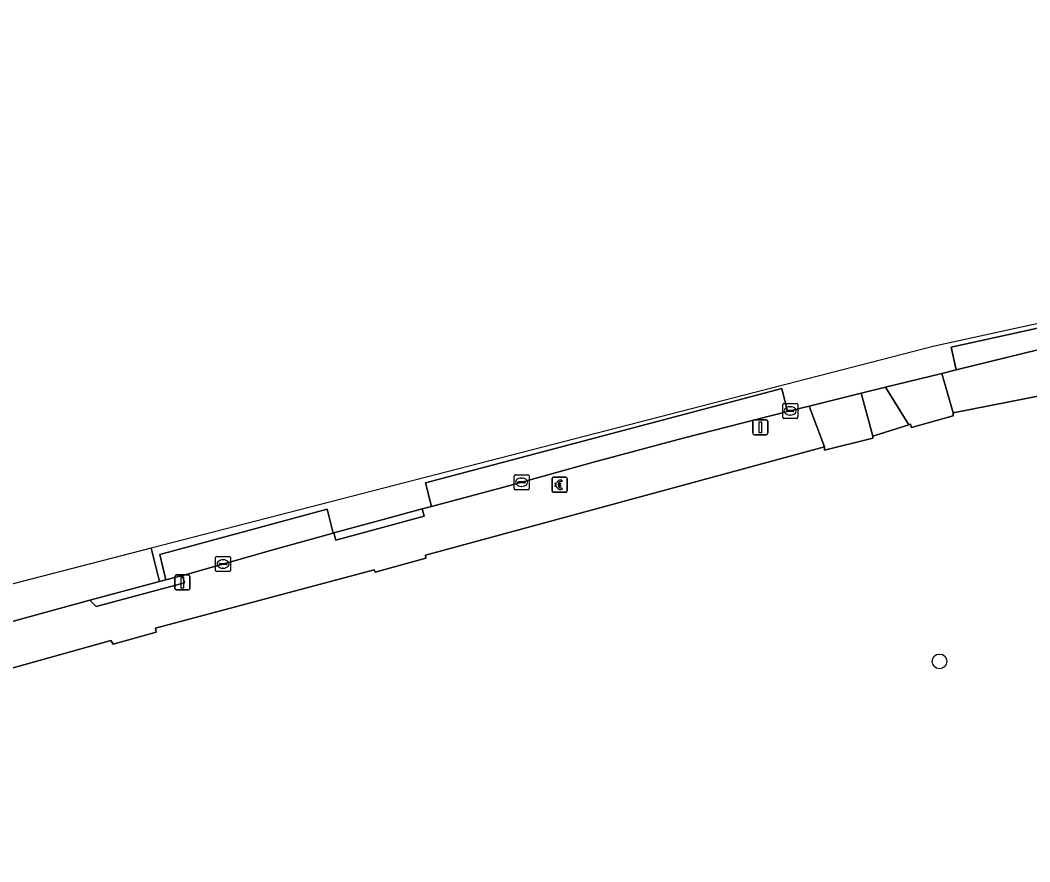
# Model space of a CAD drawing. Extents: x 161772 to 163126, y 383092 to 383917.
# Drawn here: x 161890.2 to 161957.6, y 383685.7 to 383741.9 of the extents above; entities that cross this region are included whole.
import ezdxf

# ---------------------------------------------------------------- set-up
doc = ezdxf.new("R2010")
doc.units = 0
for name, color, linetype in [('IMGEO_Betaalautomaat', 7, 'Continuous'), ('IMGEO_Boom', 7, 'Continuous'), ('IMGEO_Erf', 7, 'Continuous'), ('IMGEO_Kolk', 7, 'Continuous'), ('IMGEO_Lichtmast', 7, 'Continuous'), ('IMGEO_Muur', 7, 'Continuous'), ('IMGEO_Parkeervlak_open', 7, 'Continuous'), ('IMGEO_Rijbaan_lokaal_gesloten', 7, 'Continuous'), ('IMGEO_Rijbaan_lokaal_open', 7, 'Continuous'), ('IMGEO_Voetpad_open', 7, 'Continuous')]:
    doc.layers.add(name, color=color, linetype=linetype)

msp = doc.modelspace()

# ---------------------------------------------------------------- linework, layer by layer
at = {"layer": 'IMGEO_Betaalautomaat'}
for p, q in [((161925.688, 383710.44), (161925.688, 383711.281)), ((161925.688, 383711.281), (161925.688, 383710.44)), ((161925.763, 383711.364), (161926.604, 383711.364)), ((161926.604, 383711.364), (161925.763, 383711.364)), ((161926.35, 383711.169), (161926.333, 383711.069)), ((161926.687, 383711.29), (161926.687, 383710.449)), ((161926.687, 383710.449), (161926.687, 383711.29)), ((161925.971, 383710.828), (161925.971, 383710.896)), ((161926.092, 383710.896), (161926.092, 383710.828)), ((161926.337, 383710.663), (161926.359, 383710.576)), ((161926.613, 383710.365), (161925.772, 383710.365)), ((161925.772, 383710.365), (161926.613, 383710.365))]:
    msp.add_line(p, q, dxfattribs=at)
for points in [[(161925.971, 383710.896), (161925.902, 383710.896), (161925.902, 383710.965), (161925.981, 383710.965)], [(161925.976, 383710.759), (161925.902, 383710.759), (161925.902, 383710.828), (161925.971, 383710.828)], [(161926.103, 383710.965), (161926.25, 383710.965), (161926.25, 383710.896), (161926.092, 383710.896)], [(161926.092, 383710.828), (161926.25, 383710.828), (161926.25, 383710.759), (161926.106, 383710.759)]]:
    msp.add_lwpolyline(points, dxfattribs=at)
for centre, radius, start, end in [((161925.766, 383711.287), 0.0779, 92.4484, 184.28452), ((161925.766, 383711.287), 0.0779, 92.4484, 184.28452), ((161926.264, 383710.889), 0.293, 73.01398, 165.01395), ((161926.61, 383711.287), 0.0779, 2.4484, 94.28452), ((161926.61, 383711.287), 0.0779, 2.4484, 94.28452), ((161925.766, 383710.443), 0.0779, 182.4484, 274.28452), ((161925.766, 383710.443), 0.0779, 182.4484, 274.28452), ((161926.237, 383710.814), 0.267, 191.80956, 297.03891), ((161926.27, 383710.902), 0.179, 69.32359, 159.56827), ((161926.27, 383710.829), 0.179, 202.76249, 291.86925), ((161926.61, 383710.443), 0.0779, 272.4484, 4.28452), ((161926.61, 383710.443), 0.0779, 272.4484, 4.28452)]:
    msp.add_arc(centre, radius, start, end, dxfattribs=at)
at = {"layer": 'IMGEO_Boom'}
msp.add_circle((161951.538, 383699.071), 0.489, dxfattribs=at)
at = {"layer": 'IMGEO_Erf'}
msp.add_lwpolyline([(161958.68, 383716.896), (161952.452, 383715.665), (161952.45, 383715.459), (161949.68, 383714.692), (161949.61, 383714.913), (161949.489, 383714.874), (161947.08, 383714.106), (161947.08, 383713.976), (161943.87, 383713.171), (161943.87, 383713.391), (161917.239, 383706.158), (161917.259, 383705.958), (161913.889, 383705.022), (161913.809, 383705.192), (161899.219, 383701.283), (161899.269, 383701.013), (161896.398, 383700.217), (161896.259, 383700.457), (161883.666, 383696.958), (161876.535, 383694.977), (161869.833, 383693.115), (161856.767, 383689.331)], dxfattribs=at)
at = {"layer": 'IMGEO_Kolk'}
for p, q in [((161941.075, 383715.37), (161941.075, 383716.222)), ((161941.15, 383716.296), (161942.002, 383716.296)), ((161941.377, 383715.839), (161941.775, 383715.839)), ((161941.563, 383716.076), (161941.588, 383716.076)), ((161942.076, 383716.222), (161942.076, 383715.37)), ((161942.002, 383715.296), (161941.15, 383715.296)), ((161941.334, 383715.79), (161941.334, 383715.802)), ((161941.772, 383715.753), (161941.374, 383715.753)), ((161941.586, 383715.516), (161941.561, 383715.516)), ((161941.818, 383715.802), (161941.818, 383715.79)), ((161923.149, 383710.606), (161923.149, 383711.458)), ((161923.224, 383711.532), (161924.076, 383711.532)), ((161923.637, 383711.312), (161923.662, 383711.312)), ((161924.15, 383711.458), (161924.15, 383710.606)), ((161924.076, 383710.532), (161923.224, 383710.532)), ((161923.408, 383711.026), (161923.408, 383711.038)), ((161923.846, 383710.989), (161923.448, 383710.989)), ((161923.451, 383711.075), (161923.849, 383711.075)), ((161923.66, 383710.752), (161923.635, 383710.752)), ((161923.892, 383711.038), (161923.892, 383711.026)), ((161903.237, 383705.148), (161903.237, 383706)), ((161903.312, 383706.074), (161904.164, 383706.074)), ((161903.725, 383705.854), (161903.75, 383705.854)), ((161904.238, 383706), (161904.238, 383705.148)), ((161904.164, 383705.074), (161903.312, 383705.074)), ((161903.496, 383705.568), (161903.496, 383705.58)), ((161903.934, 383705.531), (161903.536, 383705.531)), ((161903.539, 383705.617), (161903.937, 383705.617)), ((161903.748, 383705.294), (161903.723, 383705.294)), ((161903.98, 383705.58), (161903.98, 383705.568))]:
    msp.add_line(p, q, dxfattribs=at)
for points in [[(161941.075, 383715.37), (161941.075, 383716.222)], [(161941.15, 383716.296), (161942.002, 383716.296)], [(161942.076, 383716.222), (161942.076, 383715.37)], [(161942.002, 383715.296), (161941.15, 383715.296)], [(161923.149, 383710.606), (161923.149, 383711.458)], [(161923.224, 383711.532), (161924.076, 383711.532)], [(161924.15, 383711.458), (161924.15, 383710.606)], [(161924.076, 383710.532), (161923.224, 383710.532)], [(161903.237, 383705.148), (161903.237, 383706)], [(161903.312, 383706.074), (161904.164, 383706.074)], [(161904.238, 383706), (161904.238, 383705.148)], [(161904.164, 383705.074), (161903.312, 383705.074)]]:
    msp.add_lwpolyline(points, dxfattribs=at)
for centre, radius, start, end in [((161941.152, 383716.22), 0.0765, 91.55205, 178.44795), ((161941.152, 383716.22), 0.0765, 91.55205, 178.44795), ((161941.374, 383715.799), 0.0403, 85.87752, 175.75265), ((161941.779, 383715.801), 0.0386, 1.73085, 96.63898), ((161942, 383716.22), 0.0765, 1.55205, 88.44795), ((161942, 383716.22), 0.0765, 1.55205, 88.44795), ((161941.152, 383715.372), 0.0765, 181.55205, 268.44795), ((161941.152, 383715.372), 0.0765, 181.55205, 268.44795), ((161941.371, 383715.789), 0.0366, 178.93798, 274.71019), ((161941.775, 383715.796), 0.043, 264.86636, 352.45326), ((161942, 383715.372), 0.0765, 271.55205, 358.44795), ((161942, 383715.372), 0.0765, 271.55205, 358.44795), ((161923.226, 383711.456), 0.0765, 91.55205, 178.44795), ((161923.226, 383711.456), 0.0765, 91.55205, 178.44795), ((161924.074, 383711.456), 0.0765, 1.55205, 88.44795), ((161924.074, 383711.456), 0.0765, 1.55205, 88.44795), ((161923.226, 383710.608), 0.0765, 181.55205, 268.44795), ((161923.226, 383710.608), 0.0765, 181.55205, 268.44795), ((161923.448, 383711.035), 0.0403, 85.87752, 175.75265), ((161923.445, 383711.025), 0.0366, 178.93798, 274.71019), ((161923.849, 383711.032), 0.043, 264.86636, 352.45326), ((161923.853, 383711.037), 0.0386, 1.73085, 96.63898), ((161924.074, 383710.608), 0.0765, 271.55205, 358.44795), ((161924.074, 383710.608), 0.0765, 271.55205, 358.44795), ((161903.314, 383705.998), 0.0765, 91.55205, 178.44795), ((161903.314, 383705.998), 0.0765, 91.55205, 178.44795), ((161904.162, 383705.998), 0.0765, 1.55205, 88.44795), ((161904.162, 383705.998), 0.0765, 1.55205, 88.44795), ((161903.314, 383705.15), 0.0765, 181.55205, 268.44795), ((161903.314, 383705.15), 0.0765, 181.55205, 268.44795), ((161903.536, 383705.577), 0.0403, 85.87752, 175.75265), ((161903.533, 383705.567), 0.0366, 178.93798, 274.71019), ((161903.937, 383705.574), 0.043, 264.86636, 352.45326), ((161903.941, 383705.579), 0.0386, 1.73085, 96.63898), ((161904.162, 383705.15), 0.0765, 271.55205, 358.44795), ((161904.162, 383705.15), 0.0765, 271.55205, 358.44795)]:
    msp.add_arc(centre, radius, start, end, dxfattribs=at)
for centre, major_axis, ratio, start_param, end_param in [((161941.562, 383715.796), (-0.387, 0.002), 0.722429, 4.712389, 7.853982), ((161941.587, 383715.796), (-0.39, 0.002), 0.717154, 1.570796, 4.712389), ((161923.636, 383711.032), (-0.387, 0.002), 0.722429, 4.712389, 7.853982), ((161923.661, 383711.032), (-0.39, 0.002), 0.717154, 1.570796, 4.712389), ((161903.724, 383705.574), (-0.387, 0.002), 0.722429, 4.712389, 7.853982), ((161903.749, 383705.574), (-0.39, 0.002), 0.717154, 1.570796, 4.712389)]:
    msp.add_ellipse(centre, major_axis=major_axis, ratio=ratio, start_param=start_param, end_param=end_param, dxfattribs=at)
at = {"layer": 'IMGEO_Lichtmast'}
for p, q in [((161939.184, 383715.201), (161939.974, 383715.201)), ((161939.974, 383715.201), (161939.184, 383715.201)), ((161939.084, 383714.301), (161939.084, 383715.101)), ((161939.084, 383715.101), (161939.084, 383714.301)), ((161940.074, 383715.101), (161940.074, 383714.301)), ((161940.074, 383714.301), (161940.074, 383715.101)), ((161939.974, 383714.201), (161939.184, 383714.201)), ((161939.184, 383714.201), (161939.974, 383714.201)), ((161900.527, 383703.946), (161900.527, 383704.746)), ((161900.527, 383704.746), (161900.527, 383703.946)), ((161900.627, 383704.846), (161901.417, 383704.846)), ((161901.417, 383704.846), (161900.627, 383704.846)), ((161901.517, 383704.746), (161901.517, 383703.946)), ((161901.517, 383703.946), (161901.517, 383704.746)), ((161901.417, 383703.846), (161900.627, 383703.846)), ((161900.627, 383703.846), (161901.417, 383703.846))]:
    msp.add_line(p, q, dxfattribs=at)
for points in [[(161939.504, 383715.076), (161939.654, 383715.076), (161939.654, 383714.326), (161939.504, 383714.326), (161939.504, 383715.076)], [(161900.947, 383704.721), (161901.097, 383704.721), (161901.097, 383703.971), (161900.947, 383703.971), (161900.947, 383704.721)]]:
    msp.add_lwpolyline(points, dxfattribs=at)
for centre, start, end in [((161939.184, 383715.101), 90, 180), ((161939.184, 383715.101), 90, 180), ((161939.974, 383715.101), 0, 90), ((161939.974, 383715.101), 360, 90), ((161939.184, 383714.301), 180, 270), ((161939.184, 383714.301), 180, 270), ((161939.974, 383714.301), 270, 0), ((161939.974, 383714.301), 270, 0), ((161900.627, 383704.746), 90, 180), ((161900.627, 383704.746), 90, 180), ((161901.417, 383704.746), 0, 90), ((161901.417, 383704.746), 360, 90), ((161900.627, 383703.946), 180, 270), ((161900.627, 383703.946), 180, 270), ((161901.417, 383703.946), 270, 0), ((161901.417, 383703.946), 270, 0)]:
    msp.add_arc(centre, 0.1, start, end, dxfattribs=at)
at = {"layer": 'IMGEO_Muur'}
for points in [[(161958.68, 383716.896), (161952.452, 383715.665)], [(161949.489, 383714.874), (161947.08, 383714.106)], [(161917.239, 383706.158), (161943.87, 383713.391)], [(161913.809, 383705.192), (161899.219, 383701.283)], [(161883.666, 383696.958), (161896.259, 383700.457)]]:
    msp.add_lwpolyline(points, dxfattribs=at)
at = {"layer": 'IMGEO_Parkeervlak_open'}
for points in [[(161974.773, 383723.367), (161986.588, 383725.883), (161986.251, 383727.499), (161981.083, 383726.369), (161952.314, 383720.055), (161952.65, 383718.539), (161958.193, 383719.9), (161966.743, 383721.578)], [(161934.444, 383713.973), (161941.394, 383715.751), (161941.023, 383717.299), (161917.234, 383711), (161917.652, 383709.418), (161922.714, 383710.77), (161928.454, 383712.382)], [(161911.084, 383707.635), (161910.672, 383709.225), (161899.518, 383706.2), (161899.915, 383704.51), (161901.041, 383704.811), (161901.372, 383704.899), (161907.293, 383706.591)]]:
    msp.add_lwpolyline(points, close=True, dxfattribs=at)
at = {"layer": 'IMGEO_Rijbaan_lokaal_gesloten'}
msp.add_lwpolyline([(161848.281, 383690.739), (161852.473, 383692.886), (161856.125, 383694.177), (161864.182, 383696.629), (161864.684, 383694.876), (161869.011, 383696.068), (161875.76, 383697.916), (161880.223, 383699.138), (161883.221, 383699.965), (161889.012, 383701.557), (161894.852, 383703.158), (161899.507, 383704.401), (161898.946, 383706.622), (161835.916, 383690.341), (161806.629, 383685.689)], dxfattribs=at)
at = {"layer": 'IMGEO_Rijbaan_lokaal_open'}
msp.add_lwpolyline([(162050.779, 383741.885), (161951.206, 383720.121), (161898.946, 383706.622), (161899.507, 383704.401), (161899.915, 383704.51), (161899.518, 383706.2), (161910.672, 383709.225), (161911.084, 383707.635), (161911.134, 383707.649), (161914.414, 383708.552), (161917.029, 383709.251), (161917.652, 383709.418), (161917.234, 383711), (161941.023, 383717.299), (161941.394, 383715.751), (161942.374, 383716.002), (161942.848, 383716.119), (161946.31, 383716.974), (161947.933, 383717.375), (161951.692, 383718.304), (161952.65, 383718.539), (161952.314, 383720.055), (161981.083, 383726.369)], dxfattribs=at)
at = {"layer": 'IMGEO_Voetpad_open'}
for points in [[(161964.639, 383719.62), (161970.646, 383720.706), (161972.28, 383721.001), (161972.459, 383719.78), (161980.92, 383721.172), (161980.911, 383721.436), (161986.266, 383721.609), (161986.253, 383721.995), (161986.384, 383721.999), (161986.229, 383723.031), (161987.509, 383723.299), (161986.774, 383725.923), (161986.588, 383725.883), (161974.773, 383723.367), (161966.743, 383721.578), (161958.193, 383719.9), (161952.65, 383718.539), (161951.692, 383718.304), (161952.452, 383715.665), (161958.68, 383716.896), (161958.885, 383717.229)], [(161951.692, 383718.304), (161947.933, 383717.375), (161949.489, 383714.874), (161949.61, 383714.913), (161949.68, 383714.692), (161952.45, 383715.459), (161952.452, 383715.665)], [(161949.489, 383714.874), (161947.933, 383717.375), (161946.31, 383716.974), (161947.08, 383714.106)], [(161942.848, 383716.119), (161943.87, 383713.391), (161943.87, 383713.171), (161947.08, 383713.976), (161947.08, 383714.106), (161946.31, 383716.974)], [(161917.029, 383709.251), (161914.414, 383708.552), (161911.134, 383707.649), (161911.263, 383707.167), (161917.158, 383708.769)], [(161901.172, 383704.323), (161901.041, 383704.811), (161899.915, 383704.51), (161899.507, 383704.401), (161894.852, 383703.158), (161895.262, 383702.734)]]:
    msp.add_lwpolyline(points, close=True, dxfattribs=at)
msp.add_lwpolyline([(161883.666, 383696.958), (161896.259, 383700.457), (161896.398, 383700.217), (161899.269, 383701.013), (161899.219, 383701.283), (161913.809, 383705.192), (161913.889, 383705.022), (161917.259, 383705.958), (161917.239, 383706.158), (161943.87, 383713.391), (161942.848, 383716.119), (161942.374, 383716.002), (161941.394, 383715.751), (161934.444, 383713.973), (161928.454, 383712.382), (161922.714, 383710.77), (161917.652, 383709.418), (161917.029, 383709.251), (161917.158, 383708.769), (161911.263, 383707.167), (161911.134, 383707.649), (161911.084, 383707.635), (161907.293, 383706.591), (161901.372, 383704.899), (161901.041, 383704.811), (161901.172, 383704.323), (161895.262, 383702.734), (161894.852, 383703.158), (161889.012, 383701.557)], dxfattribs=at)

doc.saveas('drawing.dxf')
